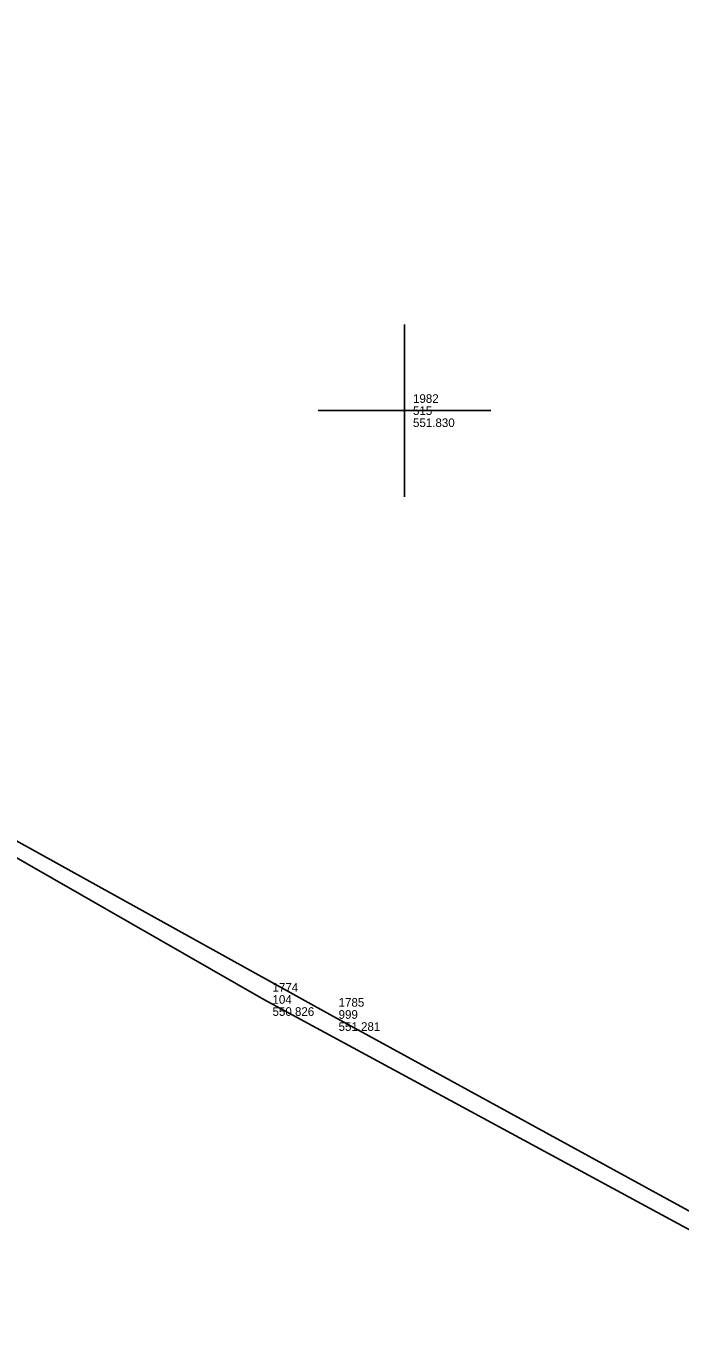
# Model space of a CAD drawing. Extents: x 5447 to 709667, y 4528 to 375505.
# Drawn here: x 707752.37 to 707771.33, y 374330.25 to 374367.73 of the extents above; entities that cross this region are included whole.
import ezdxf

# ---------------------------------------------------------------- set-up
doc = ezdxf.new("R2010")
doc.units = 0
for name, color, linetype in [('SV_BKLN_BKLN', 7, 'Continuous'), ('SV_NODES_ACTIVE_POINT', 7, 'Continuous'), ('SV_NODES_DESCRIPTION', 7, 'Continuous'), ('SV_NODES_ELEVATION', 7, 'Continuous'), ('SV_NODES_PT_NUMBER', 7, 'Continuous'), ('SV_ROAD_BCURB', 7, 'Continuous'), ('SV_SURF_SPOT', 7, 'Continuous')]:
    doc.layers.add(name, color=color, linetype=linetype)

msp = doc.modelspace()

# ---------------------------------------------------------------- linework, layer by layer
at = {"layer": 'SV_BKLN_BKLN'}
msp.add_lwpolyline([(707668.013, 374388.198), (707689.686, 374379.624), (707703.718, 374372.431), (707723.212, 374361.4), (707748.858, 374345.895), (707761.182, 374339.078), (707777.834, 374329.963), (707797.596, 374319.719), (707814.505, 374313.075), (707821.867, 374312.146), (707831.306, 374315.52), (707836.421, 374322.12), (707841.206, 374340.875), (707840.35, 374345.116), (707836.714, 374354.088), (707831.257, 374361.869), (707818.314, 374367.044), (707814.439, 374368.488), (707797.093, 374375.675), (707772.101, 374385.735), (707743.175, 374397.444), (707711.782, 374410.058), (707680.718, 374421.944)], dxfattribs=at)
at = {"layer": 'SV_NODES_ACTIVE_POINT'}
for p, q in [((707759.267, 374339.513), (707759.267, 374339.513)), ((707761.182, 374339.078), (707761.182, 374339.078))]:
    msp.add_line(p, q, dxfattribs=at)
at = {"layer": 'SV_ROAD_BCURB'}
msp.add_lwpolyline([(707808.127, 374314.471), (707807.847, 374314.575), (707807.287, 374314.787), (707807.008, 374314.895), (707806.45, 374315.114), (707805.894, 374315.337), (707805.524, 374315.489), (707804.784, 374315.799), (707804.507, 374315.917), (707803.954, 374316.157), (707803.402, 374316.401), (707803.033, 374316.567), (707802.297, 374316.903), (707801.745, 374317.16), (707801.377, 374317.333), (707800.64, 374317.686), (707800.272, 374317.865), (707799.534, 374318.228), (707798.795, 374318.598), (707798.302, 374318.848), (707797.312, 374319.357), (707777.615, 374329.581), (707759.267, 374339.513), (707740.926, 374350.02)], dxfattribs=at)
msp.add_lwpolyline([(707808.127, 374314.471), (707807.847, 374314.575), (707807.287, 374314.787), (707807.008, 374314.895), (707806.45, 374315.114), (707805.894, 374315.337), (707805.524, 374315.489), (707804.784, 374315.799), (707804.507, 374315.917), (707803.954, 374316.157), (707803.402, 374316.401), (707803.033, 374316.567), (707802.297, 374316.903), (707801.745, 374317.16), (707801.377, 374317.333), (707800.64, 374317.686), (707800.272, 374317.865), (707799.534, 374318.228), (707798.795, 374318.598), (707798.302, 374318.848), (707797.312, 374319.357), (707777.615, 374329.581), (707759.267, 374339.513), (707740.926, 374350.02)], dxfattribs=at)
at = {"layer": 'SV_SURF_SPOT'}
for p, q in [((707763.338, 374354.078), (707763.338, 374359.08)), ((707760.837, 374356.579), (707765.839, 374356.579)), ((707763.338, 374356.579), (707763.338, 374356.579))]:
    msp.add_line(p, q, dxfattribs=at)

# ---------------------------------------------------------------- texts
at = {"layer": 'SV_NODES_DESCRIPTION'}
for s, p in [('515', (707763.588, 374356.454)), ('104', (707759.517, 374339.388)), ('999', (707761.432, 374338.953))]:
    msp.add_text(s, height=0.25, dxfattribs=at).set_placement(p)
at = {"layer": 'SV_NODES_ELEVATION'}
for s, p in [('551.830', (707763.588, 374356.104)), ('550.826', (707759.517, 374339.038)), ('551.281', (707761.432, 374338.603))]:
    msp.add_text(s, height=0.25, dxfattribs=at).set_placement(p)
at = {"layer": 'SV_NODES_PT_NUMBER'}
for s, p in [('1982', (707763.588, 374356.804)), ('1774', (707759.517, 374339.738)), ('1785', (707761.432, 374339.303))]:
    msp.add_text(s, height=0.25, dxfattribs=at).set_placement(p)

doc.saveas('drawing.dxf')
